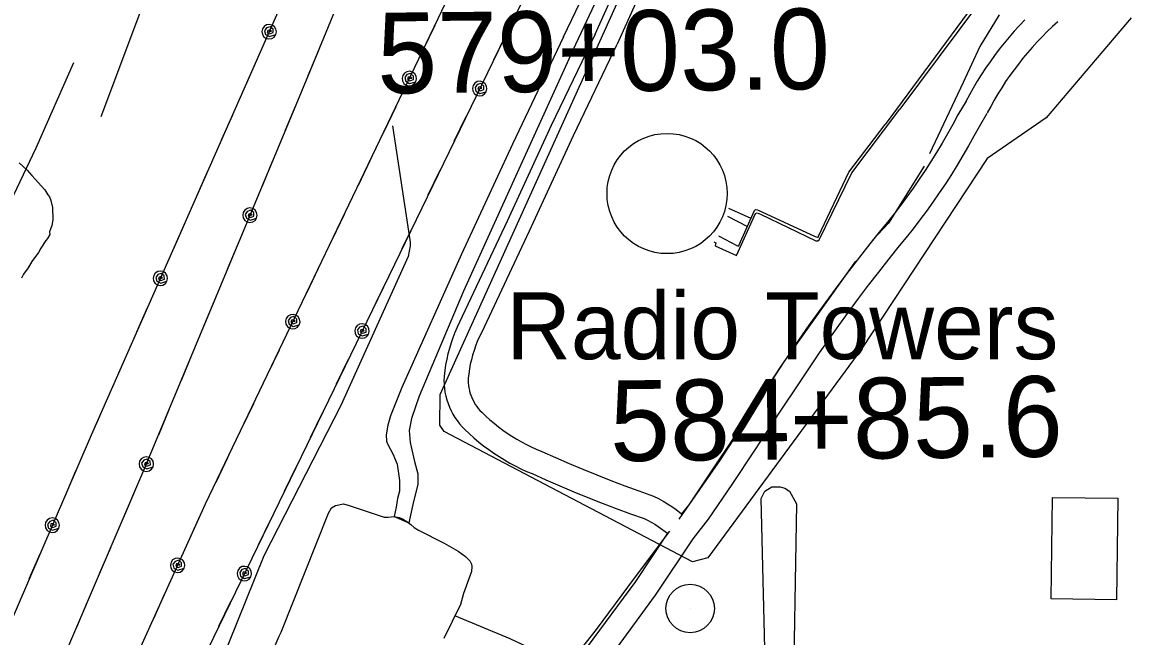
# Model space of a CAD drawing. Extents: x 3625074 to 3663148, y 511451 to 537151.
# Drawn here: x 3655671 to 3657068, y 526392 to 527152 of the extents above; entities that cross this region are included whole.
import ezdxf

# ---------------------------------------------------------------- set-up
doc = ezdxf.new("R2010")
doc.units = 0
for name, color, linetype in [('V-BLDG-OTLN', 7, 'Continuous'), ('V-DOMW-TANK', 7, 'Continuous'), ('V-DTCH-CNTR', 7, 'Continuous'), ('V-GRID-MAJR', 7, 'Continuous'), ('V-ROAD-CNTR', 7, 'Continuous'), ('V-SITE-OTLN', 7, 'Continuous'), ('V-SITE-VEGE', 7, 'Continuous'), ('V-SURV-IDEN', 7, 'Continuous'), ('V-TOPO-SHOR', 7, 'Continuous'), ('V-TOPO-TOWR', 7, 'Continuous'), ('V-TOPO-TOWR-IDEN', 7, 'Continuous'), ('V-UTIL-LINE', 7, 'Continuous')]:
    doc.layers.add(name, color=color, linetype=linetype)

msp = doc.modelspace()

# ---------------------------------------------------------------- linework, layer by layer
at = {"layer": 'V-BLDG-OTLN'}
msp.add_lwpolyline([(3657028.8, 526563), (3657027.2, 526437.2), (3656946.4, 526438.3), (3656948, 526564)], close=True, dxfattribs=at)
at = {"layer": 'V-DOMW-TANK'}
msp.add_circle((3656470, 526940.6), 74.5, dxfattribs=at)
at = {"layer": 'V-DTCH-CNTR'}
msp.add_lwpolyline([(3655768.1, 527036), (3655820, 527173.5), (3655899.8, 527360), (3655980.2, 527516.6)], dxfattribs=at)
at = {"layer": 'V-GRID-MAJR'}
msp.add_spline([(3655702.3, 517125), (3655639.8, 523183.7), (3655577.2, 529244.4), (3655514.6, 535305), (3655514.6, 535306.9)], degree=3, dxfattribs=at)
at = {"layer": 'V-ROAD-CNTR'}
for points in [[(3656445.7, 527282.6), (3656380.6, 527137.8)], [(3656472.9, 527269.9), (3656408, 527125.5)], [(3656913.6, 527155.8), (3656906.9, 527148.8), (3656900.4, 527141.7), (3656894.1, 527134.4), (3656887.9, 527127), (3656881.9, 527119.4), (3656876, 527111.7), (3656870.4, 527103.9), (3656864.9, 527095.9), (3656859.6, 527087.8), (3656854.5, 527079.6), (3656849.6, 527071.3), (3656844.9, 527062.9), (3656840.5, 527054.5)], [(3656954.5, 527153.4), (3656947.9, 527147.4), (3656941.4, 527141.2), (3656935, 527134.8), (3656928.8, 527128.4), (3656922.8, 527121.7), (3656916.9, 527115), (3656911.1, 527108.1), (3656905.6, 527101), (3656900.2, 527093.9), (3656894.9, 527086.6), (3656889.8, 527079.2), (3656884.9, 527071.7), (3656880.2, 527064.1), (3656875.6, 527056.4), (3656871.3, 527048.5), (3656867, 527040.4)], [(3656380.8, 527138.2), (3656326.3, 527024.8), (3656271.9, 526906.4), (3656212.6, 526781), (3656209.8, 526775), (3656207, 526768.5), (3656204.4, 526762), (3656202.1, 526755.4), (3656200.1, 526748.7), (3656198.2, 526742), (3656196.7, 526735.2), (3656195.3, 526728.3), (3656194.3, 526721.4), (3656193.4, 526714), (3656193.3, 526708.8), (3656193.5, 526704), (3656193.9, 526699.2), (3656194.6, 526694.4), (3656195.6, 526689.7), (3656196.9, 526685), (3656198.4, 526680.4), (3656200.2, 526675.9), (3656202.2, 526671.5), (3656204.4, 526667.3), (3656207, 526663.1), (3656209.7, 526659.2), (3656212.6, 526655.3), (3656215.8, 526651.7), (3656219.1, 526648.3), (3656224.8, 526642.9), (3656230.5, 526637.7), (3656236.5, 526632.7), (3656242.5, 526627.9), (3656248.8, 526623.3), (3656255.1, 526618.8), (3656261.6, 526614.6), (3656268.2, 526610.6), (3656275, 526606.7), (3656281.8, 526603.1), (3656288.8, 526599.7), (3656295.8, 526596.4), (3656302.6, 526593.6), (3656319.6, 526586), (3656336.9, 526578.5), (3656354.3, 526571.1), (3656371.7, 526564), (3656389.3, 526557.1), (3656407, 526550.4), (3656424.7, 526543.9), (3656441.6, 526538), (3656445.7, 526536), (3656450.3, 526533.5), (3656454.7, 526530.8), (3656459.1, 526528), (3656470.5, 526519.8)], [(3656407.8, 527125.2), (3656353.4, 527012.1), (3656299.1, 526893.8), (3656239.7, 526768.1), (3656237.1, 526762.5), (3656234.7, 526757.1), (3656232.6, 526751.6), (3656230.6, 526746.1), (3656228.9, 526740.4), (3656227.3, 526734.7), (3656226, 526729), (3656224.9, 526723.2), (3656224, 526717.3), (3656223.4, 526711.9), (3656223.3, 526709.1), (3656223.4, 526706), (3656223.7, 526702.8), (3656224.2, 526699.7), (3656224.8, 526696.7), (3656225.6, 526693.6), (3656226.6, 526690.6), (3656227.8, 526687.7), (3656229.1, 526684.9), (3656230.6, 526682.1), (3656232.2, 526679.4), (3656234, 526676.8), (3656235.9, 526674.3), (3656237.9, 526671.9), (3656240.2, 526669.6), (3656245.1, 526664.9), (3656250.2, 526660.4), (3656255.4, 526656), (3656260.8, 526651.7), (3656266.3, 526647.6), (3656271.9, 526643.7), (3656277.6, 526640), (3656283.5, 526636.4), (3656289.4, 526633), (3656295.5, 526629.8), (3656301.6, 526626.8), (3656307.8, 526623.9), (3656314.5, 526621.1), (3656331.7, 526613.4), (3656348.7, 526606), (3656365.7, 526598.9), (3656382.9, 526591.9), (3656400.1, 526585.1), (3656417.4, 526578.5), (3656434.8, 526572.2), (3656453.2, 526565.7), (3656459.5, 526562.6), (3656465.1, 526559.5), (3656470.6, 526556.2), (3656476, 526552.7), (3656481.2, 526549), (3656488, 526543.7)], [(3656840.8, 527055.1), (3656830.7, 527038.1), (3656824.2, 527026), (3656817.7, 527014.4), (3656811.1, 527003), (3656804.2, 526991.6), (3656797.2, 526980.4), (3656790, 526969.2), (3656782.6, 526958.2), (3656775.1, 526947.3), (3656767.3, 526936.6), (3656759.4, 526925.9), (3656751.4, 526915.4), (3656743.1, 526905), (3656734.6, 526894.6), (3656721.4, 526878.2), (3656708.4, 526861.7), (3656695.6, 526845.1), (3656682.9, 526828.4), (3656670.4, 526811.5), (3656658, 526794.5), (3656645.8, 526777.4), (3656633.8, 526760.1), (3656622, 526742.8), (3656610.3, 526725.3), (3656582.1, 526682.4), (3656553.7, 526639.6), (3656525.2, 526596.9), (3656496.8, 526554.8), (3656488, 526543.7)], [(3656866.6, 527039.8), (3656856.8, 527023.3), (3656850.5, 527011.6), (3656843.8, 526999.6), (3656836.9, 526987.7), (3656829.8, 526975.9), (3656822.5, 526964.3), (3656815, 526952.7), (3656807.4, 526941.3), (3656799.6, 526930), (3656791.6, 526918.9), (3656783.4, 526907.8), (3656775, 526896.9), (3656766.5, 526886.2), (3656757.9, 526875.7), (3656744.9, 526859.5), (3656732.1, 526843.3), (3656719.4, 526826.9), (3656706.9, 526810.4), (3656694.5, 526793.7), (3656682.4, 526777), (3656670.4, 526760.1), (3656658.5, 526743.1), (3656646.8, 526726), (3656635.3, 526708.7), (3656607.1, 526665.8), (3656578.7, 526623), (3656550.1, 526580.2), (3656521, 526537.1), (3656501.9, 526512.8), (3656455.4, 526442.8), (3656395.5, 526361.6)], [(3656470.5, 526519.8), (3656430.8, 526460), (3656371.1, 526379.1)]]:
    msp.add_lwpolyline(points, dxfattribs=at)
at = {"layer": 'V-SITE-OTLN'}
msp.add_lwpolyline([(3657045.5, 527158.4), (3656940, 527034.5), (3656866.8, 526984), (3656711.3, 526748.7), (3656520.6, 526489.4), (3656501.7, 526484.2), (3656193.7, 526645.7), (3656188.4, 526653.8), (3656188.7, 526691.5), (3656551.2, 527492.8)], dxfattribs=at)
at = {"layer": 'V-SITE-VEGE'}
for points in [[(3655666.7, 526978.5), (3655676.6, 526969.7), (3655682.3, 526962.8), (3655698.5, 526945.2), (3655702.1, 526939), (3655704.2, 526936.3), (3655705.7, 526932.1), (3655708, 526923.2), (3655708.3, 526907.9), (3655707, 526901), (3655704.4, 526893.3), (3655704.5, 526889.9), (3655701.8, 526885), (3655699.8, 526882.2), (3655693.7, 526873), (3655690.4, 526867.4), (3655682.3, 526856.2), (3655677.6, 526848.5), (3655672.2, 526840.8), (3655669.5, 526835.9)], [(3656592.4, 526326), (3656586.5, 526562.8), (3656591.1, 526571.7), (3656599.8, 526577.2), (3656610.4, 526577.4), (3656615.8, 526575.7), (3656621.7, 526571.7), (3656630.3, 526556), (3656626.1, 526290.1)]]:
    msp.add_lwpolyline(points, dxfattribs=at)
at = {"layer": 'V-TOPO-SHOR'}
msp.add_line((3656131.6, 526540.3), (3656149.8, 526532.4), dxfattribs=at)
for points in [[(3656499.4, 527469), (3656511.2, 527492.8), (3656510.6, 527499.7), (3656507.3, 527505.2), (3656505.9, 527510), (3656508, 527516.1), (3656513.6, 527520.2), (3656517, 527523.6), (3656521.8, 527522.8), (3656527.9, 527519.4), (3656531.3, 527515.2), (3656535.4, 527511.8), (3656535.4, 527508.3), (3656534.6, 527502.2), (3656502.5, 527437.4), (3656442.5, 527312), (3656443.1, 527301), (3656444.4, 527294.9), (3656443, 527292.8), (3656440.3, 527290.8), (3656435.4, 527289.5), (3656429.9, 527283.3), (3656420.8, 527262.2), (3656356.6, 527125.2)], [(3656341.6, 527134.9), (3656423.3, 527305.3), (3656484, 527434.2), (3656499.4, 527469)], [(3656881.7, 527162.1), (3656857.7, 527122.7), (3656837.3, 527078.2), (3656795.3, 526989.6)], [(3656341.6, 527134.9), (3656278.3, 527001.7), (3656215, 526865.4), (3656141.2, 526700.2), (3656127, 526665), (3656123.7, 526653.5), (3656121.6, 526641.7), (3656122.1, 526633.9), (3656123.8, 526629.6), (3656129.9, 526617.9), (3656135.3, 526605.1), (3656138.4, 526585.1), (3656138.3, 526571.7), (3656135.7, 526562.7), (3656133.9, 526552), (3656131.6, 526540.3)], [(3656356.6, 527125.2), (3656286.2, 526970.6), (3656217.7, 526819.7), (3656162.5, 526689.4), (3656153.2, 526661.8), (3656150.4, 526646.8), (3656151.5, 526632.3), (3656156.7, 526608.4), (3656160.9, 526593.2), (3656161.1, 526580.6), (3656154.6, 526555.4), (3656149.8, 526532.4)], [(3655734.2, 527102.4), (3655687.1, 526996.8), (3655612.2, 526839.5), (3655541.9, 526693.6), (3655482.5, 526573.6), (3655439.5, 526492.7)], [(3656129.5, 527024.6), (3656151.3, 526880.3), (3656151.4, 526875.9), (3656148.9, 526862.4), (3656065.5, 526678.1), (3655969.9, 526491.6), (3655882.4, 526274.3), (3655878, 526259.6), (3655876.3, 526244.6), (3655878, 526217.3), (3655880.3, 526181.4), (3655883.5, 526158.9), (3655886.2, 526142.4), (3655884.9, 526126.1), (3655881.2, 526115.8), (3655868.1, 526098.5), (3655776.2, 525924.7), (3655685.2, 525728), (3655623.7, 525597.5), (3655601.6, 525551), (3655578.1, 525501.7), (3655499, 525339.2), (3655428.1, 525191.6)], [(3656788.6, 526974.5), (3656744.7, 526904), (3656725, 526883.1)], [(3656703.5, 526856.7), (3656614.6, 526732.2), (3656536, 526610.7), (3656484.7, 526537.2)], [(3655991.4, 526397.3), (3656050.3, 526544.6), (3656053.7, 526551), (3656058.8, 526554.2), (3656068.6, 526556), (3656075.7, 526554.2), (3656119, 526539.6), (3656124.1, 526539.7), (3656131.6, 526540.3), (3656137.9, 526539.2), (3656141.8, 526537.7), (3656147.4, 526534.3), (3656152.2, 526530.4), (3656156.6, 526527), (3656161.8, 526523.5), (3656193.7, 526507.6), (3656210.8, 526497.3), (3656220, 526490.8), (3656225.6, 526485.4), (3656227.3, 526481.5), (3656228.1, 526478.7), (3656227.4, 526472.4), (3656217.7, 526445.1), (3656213.7, 526431.6), (3656193.2, 526389.4)], [(3656472.8, 526522.4), (3656429, 526464.1), (3656381.9, 526400.6), (3656363.5, 526376.7), (3656350.4, 526358.7), (3656341.8, 526357.3), (3656275.5, 526388.7), (3656206.7, 526417.3)], [(3655940.9, 526280.5), (3655989.1, 526392.1), (3655991.4, 526397.3)]]:
    msp.add_lwpolyline(points, dxfattribs=at)
at = {"layer": 'V-TOPO-TOWR'}
msp.add_line((3656498.6, 526426.5), (3656498.6, 526426.5), dxfattribs=at)
msp.add_circle((3656498.6, 526426.5), 30, dxfattribs=at)
at = {"layer": 'V-UTIL-LINE'}
for p, q in [((3656574.1, 526909.6), (3656546.6, 526922)), ((3656544.8, 526912.4), (3656569.6, 526899.8))]:
    msp.add_line(p, q, dxfattribs=at)
for points in [[(3659771.1, 529450.8), (3657365.1, 528146.3), (3656699.1, 527790), (3656427.1, 527839), (3656327.5, 527630.3), (3656207.2, 527529.3), (3656013.8, 527060.1), (3655819.7, 526594.4), (3655623.7, 526137.8), (3655417.3, 525655), (3655218.7, 525191.1), (3655001.9, 524723.1), (3654787.3, 524262), (3654583.4, 523800.7), (3654361.6, 523341.6), (3654147.9, 522884.1), (3653919.5, 522383.1), (3653709.5, 521948.9), (3653498.5, 521494.6), (3653068.3, 520569.6), (3652663.4, 519678), (3651448.8, 517085.6)], [(3656277.2, 527897.8), (3656156.6, 527548.5), (3655755.9, 526641.3), (3655554.1, 526173.8), (3655354.7, 525697.2), (3654938.7, 524741.6), (3654301.9, 523369), (3653663.1, 522002.8), (3653424.5, 521499.8), (3652805, 520147.4), (3651873.3, 518122), (3651389.9, 517085)], [(3656473.6, 527831.1), (3656195.4, 527176.7), (3655897.3, 526555.7), (3655691.9, 526101.8)], [(3657011.8, 527821.8), (3657014, 527806.8), (3657008.4, 527803.7), (3657023, 527645.7), (3657024, 527481.5), (3657024.6, 527398.6), (3656856, 527175.8), (3656758.4, 527045)], [(3656593.7, 527803.8), (3655527.1, 525607.7), (3652897.2, 519829.4), (3651602.8, 517087.1)], [(3657019.4, 527485.9), (3657020.7, 527401.4), (3656925.9, 527273.2), (3656850.5, 527174.7), (3656740.3, 527026.1)], [(3655976.6, 527141.1), (3655979.5, 527141.6), (3655977.8, 527143.2), (3655975.1, 527142.6), (3655974.2, 527139.8), (3655977.3, 527138.3), (3655981.7, 527139.9), (3655981.6, 527144.2), (3655977.9, 527147.2), (3655973.5, 527145.8), (3655970.9, 527142.2), (3655972.2, 527137.6), (3655977.1, 527135.1), (3655984.9, 527137.4), (3655985.6, 527140.8), (3655985, 527144.3), (3655983.1, 527147.3), (3655980.3, 527149.3), (3655976.8, 527150.1), (3655973.4, 527149.4), (3655970.4, 527147.6), (3655968.4, 527144.7), (3655967.6, 527141.3), (3655968.2, 527137.8), (3655970.1, 527134.8), (3655973, 527132.8), (3655976.4, 527132.1), (3655979.9, 527132.7), (3655982.8, 527134.5), (3655984.9, 527137.4)], [(3656182, 527148.8), (3656167.3, 527118.2)], [(3656269.5, 527136.3), (3656254.7, 527105.7)], [(3656037.6, 527117.8), (3656024.6, 527086.3)], [(3655960.9, 527105.4), (3655947.1, 527074.3)], [(3656150.5, 527083), (3656153.3, 527083.5), (3656151.7, 527085.1), (3656149, 527084.6), (3656148, 527081.9), (3656151, 527080.3), (3656155.5, 527081.7), (3656155.5, 527086), (3656151.9, 527089.2), (3656147.5, 527087.9), (3656144.7, 527084.3), (3656145.9, 527079.7), (3656150.7, 527077), (3656158.6, 527079.1), (3656159.4, 527082.5), (3656158.9, 527086), (3656157.2, 527089), (3656154.3, 527091.1), (3656150.9, 527092), (3656147.5, 527091.5), (3656144.4, 527089.7), (3656142.3, 527086.9), (3656141.5, 527083.5), (3656142, 527080), (3656143.7, 527077), (3656146.6, 527074.9), (3656150, 527074), (3656153.4, 527074.5), (3656156.5, 527076.3), (3656158.6, 527079.1)], [(3656237.6, 527070.7), (3656240.5, 527071.1), (3656238.9, 527072.8), (3656236.2, 527072.3), (3656235.2, 527069.5), (3656238.2, 527067.9), (3656242.6, 527069.3), (3656242.7, 527073.6), (3656239.1, 527076.8), (3656234.7, 527075.5), (3656231.9, 527072), (3656233, 527067.3), (3656237.8, 527064.6), (3656245.7, 527066.7), (3656246.6, 527070.1), (3656246.1, 527073.6), (3656244.4, 527076.6), (3656241.6, 527078.7), (3656238.2, 527079.6), (3656234.7, 527079.2), (3656231.7, 527077.4), (3656229.5, 527074.6), (3656228.7, 527071.2), (3656229.1, 527067.7), (3656230.9, 527064.7), (3656233.7, 527062.6), (3656237.1, 527061.7), (3656240.6, 527062.1), (3656243.6, 527063.9), (3656245.7, 527066.7)], [(3656009.3, 527049.4), (3655996.2, 527018)], [(3656133.6, 527047.9), (3656118.9, 527017.2)], [(3656528.1, 526880.7), (3656530.5, 526879.4), (3656529.8, 526875.9), (3656556, 526863.8), (3656579.8, 526915.9), (3656581.7, 526916.7), (3656585.7, 526915.2), (3656654.5, 526881.9), (3656656.9, 526881.9), (3656658.4, 526883.1), (3656698.9, 526966.2), (3656758.4, 527045)], [(3655931, 527037.7), (3655917.2, 527006.6)], [(3656220.6, 527035.6), (3656205.7, 527005)], [(3656533.8, 526888), (3656557.3, 526875.6), (3656558.9, 526875.7), (3656559.3, 526877.2), (3656578.5, 526919.4), (3656579.7, 526920.6), (3656582.1, 526920.2), (3656653.6, 526887.4), (3656656.4, 526886.6), (3656657.2, 526886.7), (3656657.9, 526887.8), (3656695.4, 526967), (3656740.3, 527026.1)], [(3655980.9, 526981.1), (3655967.8, 526949.7)], [(3656101.6, 526981.1), (3656086.8, 526950.5)], [(3655901.1, 526970), (3655887.3, 526938.9)], [(3656188.3, 526969), (3656173.4, 526938.4)], [(3655952.8, 526913.7), (3655955.6, 526914.3), (3655953.9, 526915.9), (3655951.2, 526915.2), (3655950.4, 526912.4), (3655953.5, 526911), (3655957.8, 526912.6), (3655957.7, 526916.9), (3655953.9, 526919.9), (3655949.5, 526918.4), (3655947, 526914.7), (3655948.4, 526910.1), (3655953.3, 526907.7), (3655961.1, 526910.2), (3655961.8, 526913.7), (3655961.1, 526917.1), (3655959.1, 526920), (3655956.2, 526922), (3655952.8, 526922.7), (3655949.3, 526922), (3655946.4, 526920.1), (3655944.5, 526917.1), (3655943.8, 526913.7), (3655944.4, 526910.3), (3655946.4, 526907.3), (3655949.3, 526905.4), (3655952.7, 526904.7), (3655956.2, 526905.4), (3655959.1, 526907.3), (3655961.1, 526910.2)], [(3656069.5, 526914.4), (3656054.8, 526883.8)], [(3655871.2, 526902.3), (3655857.4, 526871.2)], [(3656155.9, 526902.4), (3656141.1, 526871.9)], [(3655937.8, 526877.7), (3655924.7, 526846.3)], [(3655841.7, 526835.5), (3655844.5, 526836.1), (3655842.8, 526837.7), (3655840.1, 526837.1), (3655839.3, 526834.3), (3655842.3, 526832.8), (3655846.7, 526834.4), (3655846.6, 526838.7), (3655842.9, 526841.7), (3655838.5, 526840.3), (3655835.9, 526836.7), (3655837.2, 526832.1), (3655842.1, 526829.5), (3655849.9, 526831.9), (3655850.7, 526835.3), (3655850.1, 526838.8), (3655848.2, 526841.8), (3655845.3, 526843.8), (3655841.9, 526844.5), (3655838.4, 526843.9), (3655835.4, 526842.1), (3655833.4, 526839.2), (3655832.7, 526835.8), (3655833.3, 526832.3), (3655835.1, 526829.3), (3655838, 526827.3), (3655841.4, 526826.5), (3655844.9, 526827.1), (3655847.9, 526829), (3655849.9, 526831.9)], [(3656037.5, 526847.7), (3656022.8, 526817.1)], [(3656123.6, 526835.9), (3656108.8, 526805.3)], [(3655909.3, 526809.4), (3655896.2, 526778)], [(3655825.9, 526799.9), (3655812.2, 526768.8)], [(3656005.9, 526781.9), (3656008.8, 526782.4), (3656007.1, 526784), (3656004.4, 526783.5), (3656003.5, 526780.8), (3656006.5, 526779.1), (3656010.9, 526780.6), (3656011, 526784.9), (3656007.3, 526788.1), (3656002.9, 526786.8), (3656000.2, 526783.2), (3656001.3, 526778.6), (3656006.2, 526775.9), (3656014, 526778), (3656014.9, 526781.4), (3656014.4, 526784.9), (3656012.6, 526787.9), (3656009.8, 526790), (3656006.4, 526790.9), (3656002.9, 526790.4), (3655999.9, 526788.6), (3655997.8, 526785.8), (3655996.9, 526782.4), (3655997.4, 526778.9), (3655999.2, 526775.9), (3656002, 526773.8), (3656005.4, 526772.9), (3656008.9, 526773.4), (3656011.9, 526775.2), (3656014, 526778)], [(3656091.7, 526770.2), (3656094.6, 526770.6), (3656093, 526772.3), (3656090.3, 526771.8), (3656089.3, 526769.1), (3656092.3, 526767.5), (3656096.7, 526768.9), (3656096.8, 526773.1), (3656093.2, 526776.4), (3656088.8, 526775.1), (3656086, 526771.6), (3656087.1, 526766.9), (3656091.9, 526764.2), (3656099.8, 526766.3), (3656100.7, 526769.7), (3656100.2, 526773.2), (3656098.5, 526776.2), (3656095.7, 526778.3), (3656092.3, 526779.2), (3656088.8, 526778.7), (3656085.8, 526776.9), (3656083.6, 526774.1), (3656082.7, 526770.7), (3656083.2, 526767.3), (3656085, 526764.2), (3656087.8, 526762.1), (3656091.2, 526761.2), (3656094.7, 526761.7), (3656097.7, 526763.5), (3656099.8, 526766.3)], [(3655880.8, 526741.1), (3655867.8, 526709.7)], [(3655989, 526746.7), (3655974.3, 526716.1)], [(3655796, 526732.2), (3655782.3, 526701.1)], [(3656074.7, 526735.1), (3656059.8, 526704.5)], [(3655852.4, 526672.8), (3655839.3, 526641.4)], [(3655957, 526680), (3655942.3, 526649.4)], [(3656042.4, 526668.6), (3656027.5, 526638)], [(3655766.1, 526664.5), (3655755.9, 526641.3), (3655752.4, 526633.4)], [(3655824.3, 526605.4), (3655827.1, 526606), (3655825.4, 526607.6), (3655822.7, 526606.9), (3655821.9, 526604.1), (3655825, 526602.7), (3655829.3, 526604.3), (3655829.2, 526608.6), (3655825.4, 526611.6), (3655821.1, 526610.1), (3655818.5, 526606.4), (3655819.9, 526601.8), (3655824.8, 526599.4), (3655832.6, 526601.9), (3655833.3, 526605.4), (3655832.6, 526608.8), (3655830.7, 526611.7), (3655827.7, 526613.7), (3655824.3, 526614.4), (3655820.9, 526613.7), (3655817.9, 526611.8), (3655816, 526608.8), (3655815.3, 526605.4), (3655816, 526602), (3655817.9, 526599), (3655820.8, 526597.1), (3655824.3, 526596.4), (3655827.7, 526597.1), (3655830.6, 526599), (3655832.6, 526601.9)], [(3655925, 526613.3), (3655910.3, 526582.7)], [(3655736.6, 526596.6), (3655723.1, 526565.4)], [(3656010, 526602), (3655995.2, 526571.4)], [(3655809, 526569.5), (3655795.6, 526538.3)], [(3655893.2, 526546.5), (3655879.2, 526515.5)], [(3655707.7, 526529.6), (3655710.5, 526530.2), (3655708.8, 526531.8), (3655706.1, 526531.2), (3655705.3, 526528.4), (3655708.3, 526526.9), (3655712.7, 526528.5), (3655712.6, 526532.8), (3655708.8, 526535.8), (3655704.5, 526534.3), (3655701.9, 526530.7), (3655703.2, 526526.1), (3655708.1, 526523.6), (3655715.9, 526526), (3655716.7, 526529.5), (3655716, 526532.9), (3655714.1, 526535.9), (3655711.2, 526537.9), (3655707.8, 526538.6), (3655704.3, 526538), (3655701.4, 526536.1), (3655699.4, 526533.2), (3655698.7, 526529.7), (3655699.3, 526526.3), (3655701.2, 526523.3), (3655704.1, 526521.3), (3655707.5, 526520.6), (3655711, 526521.2), (3655713.9, 526523.1), (3655715.9, 526526)], [(3655977.7, 526535.4), (3655962.9, 526504.8)], [(3655779.8, 526501.5), (3655766.4, 526470.3)], [(3655692.2, 526493.8), (3655678.7, 526462.6)], [(3655863.1, 526480), (3655865.9, 526480.5), (3655864.3, 526482.2), (3655861.6, 526481.6), (3655860.7, 526478.8), (3655863.7, 526477.3), (3655868.1, 526478.8), (3655868.1, 526483.1), (3655864.4, 526486.2), (3655860, 526484.8), (3655857.3, 526481.2), (3655858.6, 526476.6), (3655863.5, 526474), (3655871.3, 526476.3), (3655872.1, 526479.7), (3655871.5, 526483.2), (3655869.6, 526486.2), (3655866.8, 526488.2), (3655863.4, 526489), (3655859.9, 526488.4), (3655856.9, 526486.6), (3655854.9, 526483.7), (3655854.1, 526480.3), (3655854.7, 526476.8), (3655856.5, 526473.9), (3655859.4, 526471.8), (3655862.8, 526471), (3655866.3, 526471.6), (3655869.2, 526473.4), (3655871.3, 526476.3)], [(3655945.8, 526469.8), (3655948.7, 526470.2), (3655947.1, 526471.9), (3655944.3, 526471.4), (3655943.4, 526468.6), (3655946.4, 526467), (3655950.8, 526468.4), (3655950.9, 526472.7), (3655947.3, 526475.9), (3655942.9, 526474.6), (3655940.1, 526471.1), (3655941.2, 526466.4), (3655946, 526463.8), (3655953.9, 526465.8), (3655954.8, 526469.2), (3655954.3, 526472.7), (3655952.5, 526475.7), (3655949.7, 526477.9), (3655946.4, 526478.7), (3655942.9, 526478.3), (3655939.8, 526476.5), (3655937.7, 526473.7), (3655936.8, 526470.3), (3655937.3, 526466.8), (3655939.1, 526463.8), (3655941.9, 526461.7), (3655945.3, 526460.8), (3655948.8, 526461.3), (3655951.8, 526463), (3655953.9, 526465.8)], [(3655847, 526444.5), (3655833, 526413.5)], [(3655750.6, 526433.5), (3655737.2, 526402.3)], [(3655928.8, 526434.7), (3655913.9, 526404.1)]]:
    msp.add_lwpolyline(points, dxfattribs=at)

# ---------------------------------------------------------------- texts
at = {"layer": 'V-SURV-IDEN'}
for s, rotation, p in [('579+03.0', 0.5657, (3656110.9, 527064.5)), ('584+85.6', 0.5956, (3656399.6, 526608.9))]:
    msp.add_text(s, height=100, rotation=rotation, dxfattribs=at).set_placement(p)
at = {"layer": 'V-TOPO-TOWR-IDEN'}
msp.add_text('Radio Towers', height=83, dxfattribs=at).set_placement((3656270.5, 526735.3))

doc.saveas('drawing.dxf')
